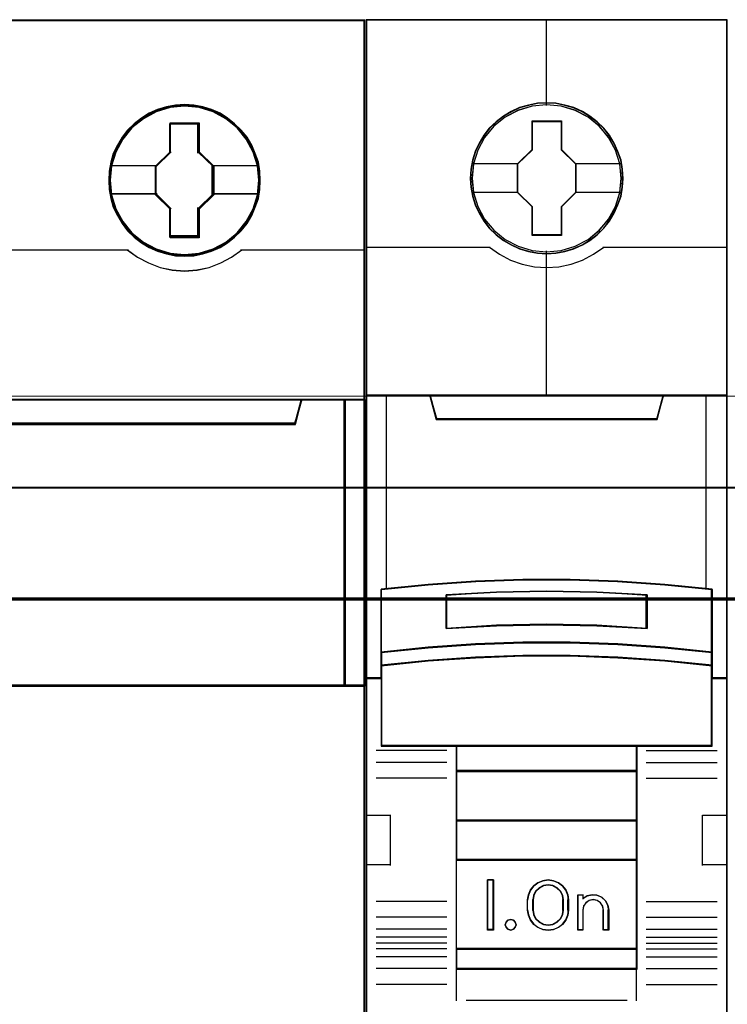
# Model space of a CAD drawing. Header units: millimetres. Extents: x -1290 to 1795, y -4192 to -1311.
# Tile 689 of 1056: x 1467 to 1474, y -2658 to -2648. Entities that reach past the tile are written whole.
import ezdxf

# ---------------------------------------------------------------- set-up
doc = ezdxf.new("R2010")
doc.units = ezdxf.units.MM
doc.layers.add('30', color=7, linetype='Continuous')
doc.layers.add('45', color=7, linetype='Continuous')
doc.layers.add('Aparatura', color=7, linetype='Continuous', lineweight=13)

# ---------------------------------------------------------------- blocks, each defined once
blk = doc.blocks.new('*U362')
at = {"layer": '45', "color": 139}
for points in [[(243.581396, -533.603058), (279.507661, -533.603058)], [(279.443209, -533.603058), (279.443209, -616.261383)], [(269.784456, -538.782668), (271.236402, -538.782668)], [(269.784456, -540.249477), (269.784456, -538.782668)], [(271.170161, -540.249477), (271.170161, -538.782668)], [(269.079072, -540.937099), (269.848908, -540.183048)], [(271.947158, -540.937099), (271.170161, -540.183048)], [(266.85908, -540.870671), (269.145314, -540.870671)], [(269.079072, -542.326707), (269.079072, -540.870671)], [(271.880916, -540.870671), (274.159988, -540.870671)], [(271.880916, -542.326707), (271.880916, -540.870671)], [(266.85908, -542.260279), (269.145314, -542.260279)], [(269.079072, -542.260279), (269.848908, -543.030488)], [(271.947158, -542.260279), (271.170161, -543.030488)], [(271.880916, -542.260279), (274.159988, -542.260279)], [(269.784456, -544.420095), (269.784456, -542.964059)], [(271.170161, -544.420095), (271.170161, -542.964059)], [(269.784456, -544.353667), (271.236402, -544.353667)], [(255.365254, -545.057448), (267.725593, -545.057448)], [(267.659352, -545.057448), (268.164464, -545.429813), (268.714475, -545.71352), (269.292548, -545.938122), (269.898682, -546.068154), (270.504817, -546.109528), (271.122176, -546.068154), (271.733923, -545.938122), (272.311996, -545.71352), (272.84517, -545.429813), (273.361507, -545.057448)], [(267.670093, -545.062834), (268.175248, -545.423199), (268.71408, -545.718581), (269.292202, -545.943071), (269.904001, -546.073039), (270.510187, -546.1203), (271.133212, -546.073039), (271.745011, -545.943071), (272.311907, -545.718581), (272.856352, -545.423199), (273.361507, -545.062834)], [(273.295265, -545.057448), (279.507661, -545.057448)], [(243.581396, -552.51896), (279.507661, -552.51896)], [(276.345963, -552.51896), (275.964626, -553.764939)], [(247.076092, -553.69851), (276.030868, -553.69851)], [(279.507661, -566.738202), (260.763056, -566.738202)]]:
    blk.add_lwpolyline(points, dxfattribs=at)
at = {"layer": '45', "color": 59}
for points in [[(243.613622, -597.329653), (243.613622, -576.181314), (243.613622, -573.69979), (243.613622, -566.770358), (243.613622, -566.770358), (243.613622, -552.551451), (243.613622, -545.090263), (243.613622, -533.635374), (279.475435, -533.635374), (279.475435, -545.090263), (279.475435, -552.551451), (279.475435, -566.770358), (279.475435, -593.840011)], [(261.557203, -566.802835), (278.515826, -566.802835), (278.515826, -552.51896), (276.342498, -552.51896), (276.025671, -553.704182), (247.083177, -553.704182)], [(261.556265, -566.772314), (278.4836, -566.772314), (278.4836, -552.551276), (276.314282, -552.551276), (275.998039, -553.731284), (247.108942, -553.731284)]]:
    blk.add_lwpolyline(points, dxfattribs=at)
at = {"layer": '45', "color": 7}
for points in [[(274.281729, -541.606768), (274.259342, -541.154122), (274.186585, -540.701476), (274.035473, -540.271183), (273.856378, -539.852066), (273.621315, -539.460891), (273.335882, -539.108833), (273.005675, -538.784716), (272.653081, -538.505305), (272.289294, -538.259424), (271.858346, -538.069424), (271.421801, -537.940895), (270.968466, -537.86266), (270.509534, -537.834719), (270.056199, -537.86266), (269.614057, -537.940895), (269.171916, -538.069424), (268.757758, -538.259424), (268.37718, -538.505305), (268.013393, -538.784716), (267.677589, -539.108833), (267.408946, -539.460891), (267.168287, -539.852066), (266.966805, -540.271183), (266.849274, -540.701476), (266.765323, -541.154122), (266.737339, -541.606768), (266.765323, -542.059414), (266.849274, -542.500883), (266.966805, -542.936764), (267.168287, -543.350293), (267.408946, -543.747056), (267.677589, -544.110291), (268.013393, -544.428819), (268.37718, -544.713819), (268.757758, -544.948524), (269.171916, -545.127347), (269.614057, -545.267053), (270.056199, -545.356464), (270.509534, -545.378817), (270.968466, -545.356464), (271.421801, -545.267053), (271.858346, -545.127347), (272.289294, -544.948524), (272.653081, -544.713819), (273.005675, -544.428819), (273.335882, -544.110291), (273.621315, -543.747056), (273.856378, -543.350293), (274.035473, -542.936764), (274.186585, -542.500883), (274.259342, -542.059414), (274.281729, -541.606768)], [(274.281729, -541.606768), (274.259342, -541.154122), (274.186585, -540.701476), (274.035473, -540.271183), (273.856378, -539.852066), (273.621315, -539.460891), (273.335882, -539.108833), (273.005675, -538.784716), (272.653081, -538.505305), (272.289294, -538.259424), (271.858346, -538.069424), (271.421801, -537.940895), (270.968466, -537.86266), (270.509534, -537.834719), (270.056199, -537.86266), (269.614057, -537.940895), (269.171916, -538.069424), (268.757758, -538.259424), (268.37718, -538.505305), (268.013393, -538.784716), (267.677589, -539.108833), (267.408946, -539.460891), (267.168287, -539.852066), (266.966805, -540.271183), (266.849274, -540.701476), (266.765323, -541.154122), (266.737339, -541.606768), (266.765323, -542.059414), (266.849274, -542.500883), (266.966805, -542.936764), (267.168287, -543.350293), (267.408946, -543.747056), (267.677589, -544.110291), (268.013393, -544.428819), (268.37718, -544.713819), (268.757758, -544.948524), (269.171916, -545.127347), (269.614057, -545.267053), (270.056199, -545.356464), (270.509534, -545.378817), (270.968466, -545.356464), (271.421801, -545.267053), (271.858346, -545.127347), (272.289294, -544.948524), (272.653081, -544.713819), (273.005675, -544.428819), (273.335882, -544.110291), (273.621315, -543.747056), (273.856378, -543.350293), (274.035473, -542.936764), (274.186585, -542.500883), (274.259342, -542.059414), (274.281729, -541.606768)], [(274.281729, -541.606768), (274.259342, -541.154122), (274.186585, -540.701476), (274.035473, -540.271183), (273.856378, -539.852066), (273.621315, -539.460891), (273.335882, -539.108833), (273.005675, -538.784716), (272.653081, -538.505305), (272.289294, -538.259424), (271.858346, -538.069424), (271.421801, -537.940895), (270.968466, -537.86266), (270.509534, -537.834719), (270.056199, -537.86266), (269.614057, -537.940895), (269.171916, -538.069424), (268.757758, -538.259424), (268.37718, -538.505305), (268.013393, -538.784716), (267.677589, -539.108833), (267.408946, -539.460891), (267.168287, -539.852066), (266.966805, -540.271183), (266.849274, -540.701476), (266.765323, -541.154122), (266.737339, -541.606768), (266.765323, -542.059414), (266.849274, -542.500883), (266.966805, -542.936764), (267.168287, -543.350293), (267.408946, -543.747056), (267.677589, -544.110291), (268.013393, -544.428819), (268.37718, -544.713819), (268.757758, -544.948524), (269.171916, -545.127347), (269.614057, -545.267053), (270.056199, -545.356464), (270.509534, -545.378817), (270.968466, -545.356464), (271.421801, -545.267053), (271.858346, -545.127347), (272.289294, -544.948524), (272.653081, -544.713819), (273.005675, -544.428819), (273.335882, -544.110291), (273.621315, -543.747056), (273.856378, -543.350293), (274.035473, -542.936764), (274.186585, -542.500883), (274.259342, -542.059414), (274.281729, -541.606768)], [(269.800653, -538.74317), (271.247668, -538.74317), (271.247668, -540.177826), (271.974012, -540.889549), (271.974012, -542.3186), (271.247668, -543.041532), (271.247668, -544.464979), (269.800653, -544.464979), (269.800653, -543.041532), (269.062959, -542.3186), (269.062959, -540.889549), (269.800653, -540.177826), (269.800653, -538.74317)], [(269.800653, -538.74317), (271.247668, -538.74317), (271.247668, -540.177826), (271.974012, -540.889549), (271.974012, -542.3186), (271.247668, -543.041532), (271.247668, -544.464979), (269.800653, -544.464979), (269.800653, -543.041532), (269.062959, -542.3186), (269.062959, -540.889549), (269.800653, -540.177826), (269.800653, -538.74317)], [(269.800653, -538.74317), (271.247668, -538.74317), (271.247668, -538.74317), (271.247668, -540.177826), (271.247668, -540.177826), (271.974012, -540.889549), (271.974012, -540.889549), (271.974012, -542.3186), (271.974012, -542.3186), (271.247668, -543.041532), (271.247668, -543.041532), (271.247668, -544.464979), (271.247668, -544.464979), (269.800653, -544.464979), (269.800653, -544.464979), (269.800653, -543.041532), (269.800653, -543.041532), (269.062959, -542.3186), (269.062959, -542.3186), (269.062959, -540.889549), (269.062959, -540.889549), (269.800653, -540.177826), (269.800653, -540.177826), (269.800653, -538.74317), (269.800653, -538.74317)], [(269.816546, -538.775487), (271.231523, -538.775487), (271.231523, -540.193936), (271.941787, -540.89762), (271.941787, -542.310529), (271.231523, -543.025295), (271.231523, -544.432663), (269.816546, -544.432663), (269.816546, -543.025295), (269.095185, -542.310529), (269.095185, -540.89762), (269.816546, -540.193936), (269.816546, -538.775487)], [(247.077919, -553.764939), (276.029041, -553.764939), (276.345963, -552.51896), (246.760997, -552.51896), (247.077919, -553.764939)], [(247.109454, -553.732622), (275.997506, -553.732622), (276.313737, -552.551276), (246.793223, -552.551276), (247.109454, -553.732622)], [(278.449584, -552.51896), (278.449584, -566.802835), (279.507661, -566.802835), (279.507661, -552.51896), (278.449584, -552.51896)], [(278.48181, -552.551276), (278.48181, -566.772314), (279.475435, -566.772314), (279.475435, -552.551276), (278.48181, -552.551276)]]:
    blk.add_lwpolyline(points, close=True, dxfattribs=at)
at = {"layer": '45', "color": 139}
for points in [[(274.249503, -541.606768), (274.227308, -541.158), (274.155172, -540.709232), (274.005351, -540.282625), (273.827786, -539.8671), (273.594731, -539.479276), (273.311737, -539.130234), (272.984351, -538.808894), (272.634769, -538.531877), (272.274089, -538.288101), (271.846823, -538.09973), (271.414007, -537.972302), (270.964545, -537.894737), (270.509534, -537.867035), (270.060072, -537.894737), (269.621707, -537.972302), (269.183343, -538.09973), (268.772723, -538.288101), (268.395397, -538.531877), (268.034717, -538.808894), (267.701783, -539.130234), (267.435435, -539.479276), (267.196831, -539.8671), (266.99707, -540.282625), (266.880543, -540.709232), (266.797309, -541.158), (266.769565, -541.606768), (266.797309, -542.055536), (266.880543, -542.493223), (266.99707, -542.92537), (267.196831, -543.335355), (267.435435, -543.72872), (267.701783, -544.088842), (268.034717, -544.404642), (268.395397, -544.6872), (268.772723, -544.919894), (269.183343, -545.097185), (269.621707, -545.235694), (270.060072, -545.324339), (270.509534, -545.346501), (270.964545, -545.324339), (271.414007, -545.235694), (271.846823, -545.097185), (272.274089, -544.919894), (272.634769, -544.6872), (272.984351, -544.404642), (273.311737, -544.088842), (273.594731, -543.72872), (273.827786, -543.335355), (274.005351, -542.92537), (274.155172, -542.493223), (274.227308, -542.055536), (274.249503, -541.606768)], [(274.220858, -541.606768), (274.187272, -541.064677), (274.069718, -540.55053), (273.884992, -540.053148), (273.63869, -539.594886), (273.308421, -539.175744), (272.944566, -538.80131), (272.519135, -538.477174), (272.060118, -538.231277), (271.561916, -538.041266), (271.041323, -537.929495), (270.503936, -537.890375), (269.977745, -537.929495), (269.46275, -538.041266), (268.958951, -538.231277), (268.505531, -538.477174), (268.074502, -538.80131), (267.699451, -539.175744), (267.380378, -539.594886), (267.134076, -540.053148), (266.938154, -540.55053), (266.831796, -541.064677), (266.79821, -541.606768), (266.831796, -542.126504), (266.938154, -542.651829), (267.134076, -543.143622), (267.380378, -543.607473), (267.699451, -544.026615), (268.074502, -544.412225), (268.505531, -544.725185), (268.958951, -544.987847), (269.46275, -545.17227), (269.977745, -545.284041), (270.503936, -545.323161), (271.041323, -545.284041), (271.561916, -545.17227), (272.060118, -544.987847), (272.519135, -544.725185), (272.944566, -544.412225), (273.308421, -544.026615), (273.63869, -543.607473), (273.884992, -543.143622), (274.069718, -542.651829), (274.187272, -542.126504), (274.220858, -541.606768)], [(274.215487, -541.60128), (274.142725, -540.880217), (273.930035, -540.192693), (273.583014, -539.549885), (273.124052, -538.990922), (272.575535, -538.532572), (271.937465, -538.186015), (271.237827, -537.968019), (270.510203, -537.906533), (269.793773, -537.968019), (269.099732, -538.186015), (268.461662, -538.532572), (267.896354, -538.990922), (267.437392, -539.549885), (267.090371, -540.192693), (266.877681, -540.880217), (266.816113, -541.60128), (266.877681, -542.322343), (267.090371, -543.021047), (267.437392, -543.652675), (267.896354, -544.217228), (268.461662, -544.681167), (269.099732, -545.022135), (269.793773, -545.228951), (270.510203, -545.301617), (271.237827, -545.228951), (271.937465, -545.022135), (272.575535, -544.681167), (273.124052, -544.217228), (273.583014, -543.652675), (273.930035, -543.021047), (274.142725, -542.322343), (274.215487, -541.60128)]]:
    blk.add_lwpolyline(points, close=True, dxfattribs=at)
at = {"layer": '45', "color": 7}
for points in [[(266.803581, -540.865285), (269.129201, -540.865285)], [(271.907771, -540.865285), (274.215487, -540.865285)], [(266.803581, -542.276437), (269.129201, -542.276437)], [(271.907771, -542.276437), (274.215487, -542.276437)], [(261.557203, -566.802835), (278.515826, -566.802835), (278.515826, -552.51896), (276.342498, -552.51896), (276.025671, -553.704182), (247.083177, -553.704182)]]:
    blk.add_lwpolyline(points, dxfattribs=at)
at = {"layer": '45', "color": 59}
for points in [[(247.077919, -553.764939), (276.029041, -553.764939), (276.345963, -552.51896), (246.760997, -552.51896), (247.077919, -553.764939)], [(278.449584, -552.51896), (278.449584, -566.802835), (279.507661, -566.802835), (279.507661, -552.51896), (278.449584, -552.51896)]]:
    blk.add_lwpolyline(points, close=True, dxfattribs=at)
at = {"layer": '45', "color": 140}
blk.add_lwpolyline([(278.449584, -566.802835), (278.449584, -552.51896)], dxfattribs=at)
blk = doc.blocks.new('*U363')
at = {"layer": '45', "color": 7}
for points in [[(297.520026, -533.603058), (279.547047, -533.603058), (279.547047, -615.327797), (297.520026, -615.327797), (297.520026, -533.603058)], [(292.337062, -541.504492), (292.314754, -541.053127), (292.242253, -540.601761), (292.086097, -540.16691), (291.902055, -539.748571), (291.66782, -539.357755), (291.38897, -539.010975), (291.054349, -538.691717), (290.686265, -538.410989), (290.318182, -538.168794), (289.883175, -537.981642), (289.448168, -537.85504), (288.990852, -537.766969), (288.539114, -537.744951), (288.081799, -537.766969), (287.635637, -537.85504), (287.183899, -537.981642), (286.7712, -538.168794), (286.380808, -538.410989), (286.018302, -538.691717), (285.678104, -539.010975), (285.415984, -539.357755), (285.170596, -539.748571), (284.969823, -540.16691), (284.852706, -540.601761), (284.763473, -541.053127), (284.730011, -541.504492), (284.763473, -541.950352), (284.852706, -542.390708), (284.969823, -542.82556), (285.170596, -543.238394), (285.415984, -543.634715), (285.678104, -543.992504), (286.018302, -544.311762), (286.380808, -544.592489), (286.7712, -544.823676), (287.183899, -545.010828), (287.635637, -545.142934), (288.081799, -545.23651), (288.539114, -545.258528), (288.990852, -545.23651), (289.448168, -545.142934), (289.883175, -545.010828), (290.318182, -544.823676), (290.686265, -544.592489), (291.054349, -544.311762), (291.38897, -543.992504), (291.66782, -543.634715), (291.902055, -543.238394), (292.086097, -542.82556), (292.242253, -542.390708), (292.314754, -541.950352), (292.337062, -541.504492)], [(292.337062, -541.504492), (292.314754, -541.053127), (292.242253, -540.601761), (292.086097, -540.16691), (291.902055, -539.748571), (291.66782, -539.357755), (291.38897, -539.010975), (291.054349, -538.691717), (290.686265, -538.410989), (290.318182, -538.168794), (289.883175, -537.981642), (289.448168, -537.85504), (288.990852, -537.766969), (288.539114, -537.744951), (288.081799, -537.766969), (287.635637, -537.85504), (287.183899, -537.981642), (286.7712, -538.168794), (286.380808, -538.410989), (286.018302, -538.691717), (285.678104, -539.010975), (285.415984, -539.357755), (285.170596, -539.748571), (284.969823, -540.16691), (284.852706, -540.601761), (284.763473, -541.053127), (284.730011, -541.504492), (284.763473, -541.950352), (284.852706, -542.390708), (284.969823, -542.82556), (285.170596, -543.238394), (285.415984, -543.634715), (285.678104, -543.992504), (286.018302, -544.311762), (286.380808, -544.592489), (286.7712, -544.823676), (287.183899, -545.010828), (287.635637, -545.142934), (288.081799, -545.23651), (288.539114, -545.258528), (288.990852, -545.23651), (289.448168, -545.142934), (289.883175, -545.010828), (290.318182, -544.823676), (290.686265, -544.592489), (291.054349, -544.311762), (291.38897, -543.992504), (291.66782, -543.634715), (291.902055, -543.238394), (292.086097, -542.82556), (292.242253, -542.390708), (292.314754, -541.950352), (292.337062, -541.504492)], [(287.819196, -538.648016), (289.27012, -538.648016), (289.27012, -540.075871), (289.989959, -540.781528), (289.989959, -542.209383), (289.27012, -542.926066), (289.27012, -544.342895), (287.819196, -544.342895), (287.819196, -542.926066), (287.082486, -542.209383), (287.082486, -540.781528), (287.819196, -540.075871), (287.819196, -538.648016)], [(287.819196, -538.648016), (289.27012, -538.648016), (289.27012, -538.648016), (289.27012, -540.075871), (289.27012, -540.075871), (289.989959, -540.781528), (289.989959, -540.781528), (289.989959, -542.209383), (289.989959, -542.209383), (289.27012, -542.926066), (289.27012, -542.926066), (289.27012, -544.342895), (289.27012, -544.342895), (287.819196, -544.342895), (287.819196, -544.342895), (287.819196, -542.926066), (287.819196, -542.926066), (287.082486, -542.209383), (287.082486, -542.209383), (287.082486, -540.781528), (287.082486, -540.781528), (287.819196, -540.075871), (287.819196, -540.075871), (287.819196, -538.648016), (287.819196, -538.648016)], [(287.829363, -538.66597), (289.261525, -538.66597), (289.261525, -540.084821), (289.972056, -540.78603), (289.972056, -542.204881), (289.261525, -542.917046), (289.261525, -544.324941), (287.829363, -544.324941), (287.829363, -542.917046), (287.10218, -542.204881), (287.10218, -540.78603), (287.829363, -540.084821), (287.829363, -538.66597)], [(287.354616, -561.499983), (289.712458, -561.499983), (292.070299, -561.587848), (294.422579, -561.752595), (296.774859, -561.983241), (296.774859, -565.118923), (296.774859, -565.788894), (296.774859, -566.420424), (297.520026, -566.420424), (297.520026, -552.307107), (296.519056, -552.307107), (294.344726, -552.307107), (294.027752, -553.487793), (283.039322, -553.487793), (282.722348, -552.307107), (280.548018, -552.307107), (279.547047, -552.307107), (279.547047, -566.420424), (280.292214, -566.420424), (280.292214, -565.788894), (280.292214, -565.118923), (280.292214, -561.983241), (282.633373, -561.752595), (284.996775, -561.587848), (287.354616, -561.499983)], [(283.033231, -553.522565), (294.033842, -553.522565), (294.351168, -552.307107), (288.52797, -552.307107), (282.715906, -552.307107), (283.033231, -553.522565)], [(292.071748, -564.718456), (294.424397, -564.878919), (296.777045, -565.122379), (296.777045, -561.962926), (294.424397, -561.730532), (292.071748, -561.564536), (289.713537, -561.476005), (287.355327, -561.476005), (284.997116, -561.564536), (282.633344, -561.730532), (280.291819, -561.962926), (280.291819, -565.122379), (282.633344, -564.878919), (284.997116, -564.718456), (287.355327, -564.635458), (289.713537, -564.635458), (292.071748, -564.718456)], [(293.536574, -562.251385), (293.536574, -563.92308), (291.035503, -563.783306), (288.528862, -563.738578), (286.033361, -563.783306), (283.53229, -563.92308), (283.53229, -562.251385), (286.033361, -562.10602), (288.528862, -562.061292), (291.035503, -562.10602), (293.536574, -562.251385)], [(291.035503, -563.783306), (293.536574, -563.92308), (293.536574, -562.251385), (291.035503, -562.10602), (288.528862, -562.061292), (286.033361, -562.10602), (283.53229, -562.251385), (283.53229, -563.92308), (286.033361, -563.783306), (288.528862, -563.738578), (291.035503, -563.783306)], [(294.424397, -564.852169), (292.071748, -564.688287), (289.713537, -564.603521), (287.355327, -564.603521), (284.997116, -564.688287), (282.633344, -564.852169), (280.291819, -565.100818), (280.291819, -565.790253), (282.633344, -565.541604), (284.997116, -565.377722), (287.355327, -565.292955), (289.713537, -565.292955), (292.071748, -565.377722), (294.424397, -565.541604), (296.777045, -565.790253), (296.777045, -565.100818), (294.424397, -564.852169)], [(292.071748, -565.354229), (289.713537, -565.271394), (287.355327, -565.271394), (284.997116, -565.354229), (282.633344, -565.514376), (280.291819, -565.757358), (280.291819, -566.392425), (280.291819, -569.783131), (284.040484, -569.783131), (293.02838, -569.783131), (296.777045, -569.783131), (296.777045, -566.392425), (296.777045, -565.757358), (294.424397, -565.514376), (292.071748, -565.354229)], [(284.031788, -571.038087), (293.037076, -571.038087), (293.037076, -569.745429), (284.031788, -569.745429), (284.031788, -571.038087)], [(293.037076, -571.000384), (284.031788, -571.000384), (284.031788, -573.501319), (293.037076, -573.501319), (293.037076, -571.000384)], [(293.037076, -573.463617), (284.031788, -573.463617), (284.031788, -575.469033), (293.037076, -575.469033), (293.037076, -573.463617)], [(284.031788, -579.898183), (293.037076, -579.898183), (293.037076, -575.429535), (284.031788, -575.429535), (284.031788, -579.898183)], [(285.890136, -576.443913), (285.890136, -578.946643), (285.596524, -578.946643), (285.596524, -576.443913), (285.890136, -576.443913)], [(289.590495, -577.18917), (289.630105, -577.439443), (289.630105, -577.951113), (289.590495, -578.201386), (289.482982, -578.446097), (289.3302, -578.657439), (289.120832, -578.807603), (288.871854, -578.907712), (288.611559, -578.946643), (288.345606, -578.907712), (288.096628, -578.807603), (287.892919, -578.657439), (287.734478, -578.446097), (287.626965, -578.201386), (287.587355, -577.951113), (287.587355, -577.439443), (287.626965, -577.18917), (287.734478, -576.944459), (287.892919, -576.733117), (288.096628, -576.582953), (288.345606, -576.482844), (288.611559, -576.443913), (288.871854, -576.482844), (289.120832, -576.582953), (289.3302, -576.733117), (289.482982, -576.944459), (289.590495, -577.18917)], [(289.37409, -577.951209), (289.37409, -577.437746), (289.334257, -577.214502), (289.23183, -577.002419), (289.055427, -576.834986), (288.844882, -576.728945), (288.611575, -576.689877), (288.372578, -576.728945), (288.162033, -576.834986), (287.98563, -577.002419), (287.883203, -577.214502), (287.84337, -577.437746), (287.84337, -577.951209), (287.883203, -578.174454), (287.98563, -578.386536), (288.162033, -578.55397), (288.372578, -578.660011), (288.611575, -578.693498), (288.844882, -578.660011), (289.055427, -578.55397), (289.23183, -578.386536), (289.334257, -578.174454), (289.37409, -577.951209)], [(290.551679, -577.23957), (290.802349, -577.183601), (291.041626, -577.205988), (291.275206, -577.306734), (291.457512, -577.48024), (291.582847, -577.698521), (291.622727, -577.944787), (291.622727, -578.946643), (291.360662, -578.946643), (291.360662, -577.944787), (291.320782, -577.743297), (291.218235, -577.580985), (291.05302, -577.469046), (290.847926, -577.429867), (290.654226, -577.469046), (290.494708, -577.580985), (290.37507, -577.743297), (290.340887, -577.944787), (290.340887, -578.946643), (290.090216, -578.946643), (290.090216, -577.183601), (290.340887, -577.183601), (290.340887, -577.373897), (290.551679, -577.23957)], [(286.974948, -578.545121), (287.010873, -578.675025), (286.974948, -578.804929), (286.879146, -578.90531), (286.747419, -578.946643), (286.603716, -578.90531), (286.513902, -578.804929), (286.471988, -578.675025), (286.513902, -578.545121), (286.603716, -578.444741), (286.747419, -578.415217), (286.879146, -578.444741), (286.974948, -578.545121)], [(293.037076, -579.860481), (284.031788, -579.860481), (284.031788, -580.885631), (293.037076, -580.885631), (293.037076, -579.860481)]]:
    blk.add_lwpolyline(points, close=True, dxfattribs=at)
at = {"layer": '45', "color": 139}
for points in [[(297.520026, -533.603058), (279.547047, -533.603058), (279.547047, -615.327797), (297.520026, -615.327797), (297.520026, -533.603058)], [(292.319159, -541.504478), (292.296956, -541.05527), (292.224796, -540.606062), (292.069375, -540.173289), (291.8862, -539.75695), (291.653067, -539.368001), (291.375529, -539.022878), (291.042483, -538.705146), (290.676133, -538.42576), (290.309782, -538.184722), (289.876822, -537.998465), (289.443863, -537.872467), (288.9887, -537.784817), (288.539088, -537.762904), (288.083925, -537.784817), (287.639864, -537.872467), (287.190251, -537.998465), (286.779495, -538.184722), (286.390941, -538.42576), (286.030141, -538.705146), (285.691545, -539.022878), (285.430659, -539.368001), (285.186425, -539.75695), (284.986597, -540.173289), (284.870031, -540.606062), (284.781219, -541.05527), (284.747914, -541.504478), (284.781219, -541.948208), (284.870031, -542.38646), (284.986597, -542.819234), (285.186425, -543.230095), (285.430659, -543.624521), (285.691545, -543.980601), (286.030141, -544.298333), (286.390941, -544.577719), (286.779495, -544.807801), (287.190251, -544.994058), (287.639864, -545.125533), (288.083925, -545.218662), (288.539088, -545.240574), (288.9887, -545.218662), (289.443863, -545.125533), (289.876822, -544.994058), (290.309782, -544.807801), (290.676133, -544.577719), (291.042483, -544.298333), (291.375529, -543.980601), (291.653067, -543.624521), (291.8862, -543.230095), (292.069375, -542.819234), (292.224796, -542.38646), (292.296956, -541.948208), (292.319159, -541.504478)], [(292.249337, -541.504432), (292.171246, -540.783318), (291.964862, -540.100737), (291.624608, -539.467697), (291.156062, -538.911724), (290.598268, -538.454835), (289.956806, -538.119049), (289.259564, -537.904366), (288.534432, -537.838309), (287.8093, -537.904366), (287.112059, -538.119049), (286.476174, -538.454835), (285.912802, -538.911724), (285.444256, -539.467697), (285.104002, -540.100737), (284.897618, -540.783318), (284.819527, -541.504432), (284.897618, -542.220042), (285.104002, -542.908128), (285.444256, -543.535663), (285.912802, -544.091636), (286.476174, -544.543021), (287.112059, -544.884312), (287.8093, -545.09349), (288.534432, -545.170555), (289.259564, -545.09349), (289.956806, -544.884312), (290.598268, -544.543021), (291.156062, -544.091636), (291.624608, -543.535663), (291.964862, -542.908128), (292.171246, -542.220042), (292.249337, -541.504432)], [(292.243966, -541.498987), (292.171449, -540.783366), (291.965054, -540.100773), (291.619202, -539.462219), (291.161786, -538.906236), (290.598383, -538.454845), (289.951307, -538.113548), (289.254026, -537.904367), (288.528854, -537.838309), (287.80926, -537.904367), (287.117557, -538.113548), (286.470481, -538.454845), (285.907078, -538.906236), (285.449662, -539.462219), (285.10381, -540.100773), (284.891837, -540.783366), (284.824898, -541.498987), (284.891837, -542.214608), (285.10381, -542.902705), (285.449662, -543.53025), (285.907078, -544.091738), (286.470481, -544.543129), (287.117557, -544.878921), (287.80926, -545.093607), (288.528854, -545.165169), (289.254026, -545.093607), (289.951307, -544.878921), (290.598383, -544.543129), (291.161786, -544.091738), (291.619202, -543.53025), (291.965054, -542.902705), (292.171449, -542.214608), (292.243966, -541.498987)], [(292.064065, -565.371523), (289.710976, -565.289348), (287.357888, -565.289348), (285.004799, -565.371523), (282.646161, -565.530396), (280.309722, -565.771444), (280.309722, -566.401457), (280.309722, -569.765178), (284.050245, -569.765178), (293.018619, -569.765178), (296.759142, -569.765178), (296.759142, -566.401457), (296.759142, -565.771444), (294.411603, -565.530396), (292.064065, -565.371523)], [(287.010873, -578.675025), (286.974948, -578.545121), (286.879146, -578.444741), (286.747419, -578.415217), (286.603716, -578.444741), (286.513902, -578.545121), (286.471988, -578.675025), (286.513902, -578.804929), (286.603716, -578.90531), (286.747419, -578.946643), (286.879146, -578.90531), (286.974948, -578.804929), (287.010873, -578.675025)]]:
    blk.add_lwpolyline(points, close=True, dxfattribs=at)
at = {"layer": '45', "color": 59}
for points in [[(297.502123, -533.622807), (279.566741, -533.622807), (279.566741, -615.309843), (297.502123, -615.309843), (297.502123, -533.622807)], [(287.357978, -561.494548), (289.710887, -561.494548), (292.063796, -561.58219), (294.411155, -561.746518), (296.758515, -561.976576), (296.758515, -565.104281), (296.758515, -565.772547), (296.758515, -566.40247), (297.502123, -566.40247), (297.502123, -552.325061), (296.503247, -552.325061), (294.333465, -552.325061), (294.017154, -553.502743), (283.05171, -553.502743), (282.735399, -552.325061), (280.565617, -552.325061), (279.566741, -552.325061), (279.566741, -566.40247), (280.310349, -566.40247), (280.310349, -565.772547), (280.310349, -565.104281), (280.310349, -561.976576), (282.64661, -561.746518), (285.005068, -561.58219), (287.357978, -561.494548)], [(283.033231, -553.522565), (294.033842, -553.522565), (294.351168, -552.307107), (288.52797, -552.307107), (282.715906, -552.307107), (283.033231, -553.522565)], [(292.071748, -564.718456), (294.424397, -564.878919), (296.777045, -565.122379), (296.777045, -561.962926), (294.424397, -561.730532), (292.071748, -561.564536), (289.713537, -561.476005), (287.355327, -561.476005), (284.997116, -561.564536), (282.633344, -561.730532), (280.291819, -561.962926), (280.291819, -565.122379), (282.633344, -564.878919), (284.997116, -564.718456), (287.355327, -564.635458), (289.713537, -564.635458), (292.071748, -564.718456)], [(293.536574, -562.251385), (293.536574, -563.92308), (291.035503, -563.783306), (288.528862, -563.738578), (286.033361, -563.783306), (283.53229, -563.92308), (283.53229, -562.251385), (286.033361, -562.10602), (288.528862, -562.061292), (291.035503, -562.10602), (293.536574, -562.251385)], [(291.035503, -563.783306), (293.536574, -563.92308), (293.536574, -562.251385), (291.035503, -562.10602), (288.528862, -562.061292), (286.033361, -562.10602), (283.53229, -562.251385), (283.53229, -563.92308), (286.033361, -563.783306), (288.528862, -563.738578), (291.035503, -563.783306)], [(291.026551, -563.768048), (293.518671, -563.905126), (293.518671, -562.265672), (291.026551, -562.123111), (288.528882, -562.079246), (286.042313, -562.123111), (283.550193, -562.265672), (283.550193, -563.905126), (286.042313, -563.768048), (288.528882, -563.724183), (291.026551, -563.768048)], [(294.424397, -564.852169), (292.071748, -564.688287), (289.713537, -564.603521), (287.355327, -564.603521), (284.997116, -564.688287), (282.633344, -564.852169), (280.291819, -565.100818), (280.291819, -565.790253), (282.633344, -565.541604), (284.997116, -565.377722), (287.355327, -565.292955), (289.713537, -565.292955), (292.071748, -565.377722), (294.424397, -565.541604), (296.777045, -565.790253), (296.777045, -565.100818), (294.424397, -564.852169)], [(294.411603, -564.862599), (292.064065, -564.703676), (289.710976, -564.621474), (287.357888, -564.621474), (285.004799, -564.703676), (282.646161, -564.862599), (280.309722, -565.103725), (280.309722, -565.772299), (282.646161, -565.531174), (285.004799, -565.37225), (287.357888, -565.290049), (289.710976, -565.290049), (292.064065, -565.37225), (294.411603, -565.531174), (296.759142, -565.772299), (296.759142, -565.103725), (294.411603, -564.862599)], [(292.071748, -565.354229), (289.713537, -565.271394), (287.355327, -565.271394), (284.997116, -565.354229), (282.633344, -565.514376), (280.291819, -565.757358), (280.291819, -566.392425), (280.291819, -569.783131), (284.040484, -569.783131), (293.02838, -569.783131), (296.777045, -569.783131), (296.777045, -566.392425), (296.777045, -565.757358), (294.424397, -565.514376), (292.071748, -565.354229)], [(284.031788, -571.038087), (293.037076, -571.038087), (293.037076, -569.745429), (284.031788, -569.745429), (284.031788, -571.038087)], [(284.049691, -571.020133), (293.019173, -571.020133), (293.019173, -569.763382), (284.049691, -569.763382), (284.049691, -571.020133)], [(293.037076, -571.000384), (284.031788, -571.000384), (284.031788, -573.501319), (293.037076, -573.501319), (293.037076, -571.000384)], [(293.019173, -571.018338), (284.049691, -571.018338), (284.049691, -573.483366), (293.019173, -573.483366), (293.019173, -571.018338)], [(293.037076, -573.463617), (284.031788, -573.463617), (284.031788, -575.469033), (293.037076, -575.469033), (293.037076, -573.463617)], [(293.019173, -573.481571), (284.049691, -573.481571), (284.049691, -575.449284), (293.019173, -575.449284), (293.019173, -573.481571)], [(284.031788, -579.898183), (293.037076, -579.898183), (293.037076, -575.429535), (284.031788, -575.429535), (284.031788, -579.898183)], [(285.890136, -576.443913), (285.890136, -578.946643), (285.596524, -578.946643), (285.596524, -576.443913), (285.890136, -576.443913)], [(289.590495, -577.18917), (289.630105, -577.439443), (289.630105, -577.951113), (289.590495, -578.201386), (289.482982, -578.446097), (289.3302, -578.657439), (289.120832, -578.807603), (288.871854, -578.907712), (288.611559, -578.946643), (288.345606, -578.907712), (288.096628, -578.807603), (287.892919, -578.657439), (287.734478, -578.446097), (287.626965, -578.201386), (287.587355, -577.951113), (287.587355, -577.439443), (287.626965, -577.18917), (287.734478, -576.944459), (287.892919, -576.733117), (288.096628, -576.582953), (288.345606, -576.482844), (288.611559, -576.443913), (288.871854, -576.482844), (289.120832, -576.582953), (289.3302, -576.733117), (289.482982, -576.944459), (289.590495, -577.18917)], [(289.37409, -577.951209), (289.37409, -577.437746), (289.334257, -577.214502), (289.23183, -577.002419), (289.055427, -576.834986), (288.844882, -576.728945), (288.611575, -576.689877), (288.372578, -576.728945), (288.162033, -576.834986), (287.98563, -577.002419), (287.883203, -577.214502), (287.84337, -577.437746), (287.84337, -577.951209), (287.883203, -578.174454), (287.98563, -578.386536), (288.162033, -578.55397), (288.372578, -578.660011), (288.611575, -578.693498), (288.844882, -578.660011), (289.055427, -578.55397), (289.23183, -578.386536), (289.334257, -578.174454), (289.37409, -577.951209)], [(289.356187, -577.946558), (289.356187, -577.442297), (289.317286, -577.223054), (289.217254, -577.014772), (289.044978, -576.850339), (288.839358, -576.746198), (288.611509, -576.707831), (288.378102, -576.746198), (288.172482, -576.850339), (288.000206, -577.014772), (287.900174, -577.223054), (287.861273, -577.442297), (287.861273, -577.946558), (287.900174, -578.165802), (288.000206, -578.374084), (288.172482, -578.538517), (288.378102, -578.642657), (288.611509, -578.675544), (288.839358, -578.642657), (289.044978, -578.538517), (289.217254, -578.374084), (289.317286, -578.165802), (289.356187, -577.946558)], [(290.551679, -577.23957), (290.802349, -577.183601), (291.041626, -577.205988), (291.275206, -577.306734), (291.457512, -577.48024), (291.582847, -577.698521), (291.622727, -577.944787), (291.622727, -578.946643), (291.360662, -578.946643), (291.360662, -577.944787), (291.320782, -577.743297), (291.218235, -577.580985), (291.05302, -577.469046), (290.847926, -577.429867), (290.654226, -577.469046), (290.494708, -577.580985), (290.37507, -577.743297), (290.340887, -577.944787), (290.340887, -578.946643), (290.090216, -578.946643), (290.090216, -577.183601), (290.340887, -577.183601), (290.340887, -577.373897), (290.551679, -577.23957)], [(286.974948, -578.545121), (287.010873, -578.675025), (286.974948, -578.804929), (286.879146, -578.90531), (286.747419, -578.946643), (286.603716, -578.90531), (286.513902, -578.804929), (286.471988, -578.675025), (286.513902, -578.545121), (286.603716, -578.444741), (286.747419, -578.415217), (286.879146, -578.444741), (286.974948, -578.545121)], [(293.037076, -579.860481), (284.031788, -579.860481), (284.031788, -580.885631), (293.037076, -580.885631), (293.037076, -579.860481)], [(293.019173, -579.878434), (284.049691, -579.878434), (284.049691, -580.865882), (293.019173, -580.865882), (293.019173, -579.878434)]]:
    blk.add_lwpolyline(points, close=True, dxfattribs=at)
at = {"layer": '45', "color": 139}
for points in [[(288.509368, -533.603058), (288.509368, -537.881398)], [(279.547047, -544.924591), (285.729007, -544.924591)], [(285.68962, -544.924591), (286.192474, -545.282765), (286.740026, -545.572716), (287.315514, -545.771701), (287.924525, -545.908149), (288.52795, -545.947946), (289.142548, -545.908149), (289.75156, -545.771701), (290.327048, -545.572716), (290.863425, -545.282765), (291.377453, -544.924591)], [(288.509368, -545.122081), (288.509368, -552.34481)], [(291.339857, -544.924591), (297.520026, -544.924591)], [(279.547047, -552.307107), (297.520026, -552.307107)], [(282.715906, -552.307107), (283.070389, -553.522565)], [(294.351168, -552.307107), (293.996685, -553.522565)], [(283.032792, -553.484863), (294.036072, -553.484863)], [(296.777045, -561.994864), (294.424397, -561.747227), (292.071748, -561.570343), (289.713537, -561.476005), (287.355327, -561.476005), (284.997116, -561.570343), (282.633344, -561.747227), (280.291819, -561.994864)], [(280.291819, -561.957161), (280.291819, -569.783131)], [(296.737658, -569.783131), (296.737658, -561.957161)], [(293.536574, -562.285712), (291.035503, -562.114097), (288.528862, -562.061292), (286.033361, -562.114097), (283.53229, -562.285712)], [(283.53229, -563.92308), (283.53229, -562.24801)], [(293.497187, -563.92308), (293.497187, -562.24801)], [(293.536574, -563.92308), (291.035503, -563.757145), (288.528862, -563.704046), (286.033361, -563.757145), (283.53229, -563.92308)], [(296.777045, -565.122379), (294.424397, -564.86295), (292.071748, -564.691962), (289.713537, -564.603521), (287.355327, -564.603521), (284.997116, -564.691962), (282.633344, -564.86295), (280.291819, -565.122379)], [(296.777045, -565.790253), (294.424397, -565.530823), (292.071748, -565.359836), (289.713537, -565.271394), (287.355327, -565.271394), (284.997116, -565.359836), (282.633344, -565.530823), (280.291819, -565.790253)], [(280.329415, -566.382721), (279.547047, -566.382721)], [(297.520026, -566.382721), (296.737658, -566.382721)], [(296.777045, -569.745429), (280.291819, -569.745429)], [(284.031788, -569.745429), (284.031788, -580.885631)], [(284.031788, -569.745429), (293.037076, -569.745429)], [(292.997689, -569.745429), (292.997689, -580.885631)], [(283.569887, -570.007551), (280.046546, -570.007551)], [(293.497187, -570.007551), (297.020528, -570.007551)], [(283.569887, -570.594633), (280.046546, -570.594633)], [(293.497187, -570.594633), (297.020528, -570.594633)], [(284.031788, -571.000384), (293.037076, -571.000384)], [(283.569887, -571.37741), (280.046546, -571.37741)], [(293.497187, -571.37741), (297.020528, -571.37741)], [(279.547047, -573.217653), (280.778785, -573.217653)], [(280.741188, -573.217653), (280.741188, -575.720383)], [(296.288289, -575.720383), (296.288289, -573.217653)], [(296.288289, -573.217653), (297.520026, -573.217653)], [(284.031788, -573.463617), (293.037076, -573.463617)], [(279.547047, -575.682681), (280.778785, -575.682681)], [(284.031788, -575.429535), (293.037076, -575.429535)], [(296.288289, -575.682681), (297.520026, -575.682681)], [(285.890136, -576.443913), (285.596524, -576.443913)], [(285.596524, -576.443913), (285.596524, -578.946643)], [(285.850749, -576.443913), (285.850749, -578.946643)], [(289.630105, -577.461881), (289.590495, -577.205967), (289.482982, -576.955741), (289.3302, -576.739635), (289.120832, -576.586087), (288.871854, -576.483722), (288.611559, -576.443913), (288.345606, -576.483722), (288.096628, -576.586087), (287.892919, -576.739635), (287.734478, -576.955741), (287.626965, -577.205967), (287.587355, -577.461881)], [(289.37409, -577.461881), (289.334257, -577.231432), (289.23183, -577.012506), (289.055427, -576.839669), (288.844882, -576.730206), (288.611575, -576.689877), (288.372578, -576.730206), (288.162033, -576.839669), (287.98563, -577.012506), (287.883203, -577.231432), (287.84337, -577.461881)], [(283.569887, -577.517537), (280.046546, -577.517537)], [(287.587355, -577.966377), (287.587355, -577.424179)], [(287.84337, -577.966377), (287.84337, -577.424179)], [(289.336493, -577.966377), (289.336493, -577.424179)], [(289.590718, -577.966377), (289.590718, -577.424179)], [(290.090216, -577.183601), (290.373086, -577.183601)], [(290.090216, -577.183601), (290.090216, -578.946643)], [(290.33549, -577.183601), (290.33549, -577.408021)], [(291.622727, -577.966377), (291.582679, -577.713126), (291.456816, -577.488653), (291.273742, -577.310226), (291.039179, -577.206623), (290.798895, -577.183601), (290.547169, -577.241158), (290.33549, -577.379295)], [(291.366711, -577.966377), (291.326384, -577.754213), (291.222686, -577.583302), (291.055617, -577.465433), (290.84822, -577.424179), (290.652345, -577.465433), (290.491037, -577.583302), (290.370056, -577.754213), (290.33549, -577.966377)], [(293.497187, -577.517537), (297.020528, -577.517537)], [(287.587355, -577.926879), (287.626965, -578.183244), (287.734478, -578.433913), (287.892919, -578.650399), (288.096628, -578.804218), (288.345606, -578.906764), (288.611559, -578.946643), (288.871854, -578.906764), (289.120832, -578.804218), (289.3302, -578.650399), (289.482982, -578.433913), (289.590495, -578.183244), (289.630105, -577.926879)], [(287.84337, -577.926879), (287.883203, -578.157441), (287.98563, -578.376475), (288.162033, -578.549396), (288.372578, -578.658913), (288.611575, -578.693498), (288.844882, -578.658913), (289.055427, -578.549396), (289.23183, -578.376475), (289.334257, -578.157441), (289.37409, -577.926879)], [(290.33549, -577.926879), (290.33549, -578.946643)], [(291.327324, -577.926879), (291.327324, -578.946643)], [(291.58334, -577.926879), (291.58334, -578.946643)], [(283.569887, -578.3057), (280.046546, -578.3057)], [(293.497187, -578.3057), (297.020528, -578.3057)], [(283.569887, -578.890987), (280.046546, -578.890987)], [(285.890136, -578.908941), (285.596524, -578.908941)], [(290.090216, -578.908941), (290.373086, -578.908941)], [(291.327324, -578.908941), (291.622727, -578.908941)], [(293.497187, -578.890987), (297.020528, -578.890987)], [(283.569887, -579.291352), (280.046546, -579.291352)], [(283.569887, -579.587586), (280.046546, -579.587586)], [(293.497187, -579.291352), (297.020528, -579.291352)], [(293.497187, -579.587586), (297.020528, -579.587586)], [(283.569887, -579.871253), (280.046546, -579.871253)], [(284.031788, -579.860481), (293.037076, -579.860481)], [(293.497187, -579.871253), (297.020528, -579.871253)], [(283.569887, -580.271618), (280.046546, -580.271618)], [(293.497187, -580.271618), (297.020528, -580.271618)], [(283.569887, -580.864086), (280.046546, -580.864086)], [(284.031788, -580.846133), (293.037076, -580.846133)], [(284.031788, -580.846133), (284.031788, -582.467342)], [(292.997689, -580.846133), (292.997689, -582.467342)], [(293.497187, -580.864086), (297.020528, -580.864086)], [(283.569887, -581.646863), (280.046546, -581.646863)], [(293.497187, -581.646863), (297.020528, -581.646863)], [(284.524125, -582.429639), (292.542949, -582.429639)]]:
    blk.add_lwpolyline(points, dxfattribs=at)
at = {"layer": '45', "color": 7}
for points in [[(284.801624, -540.768335), (287.121873, -540.768335)], [(289.952362, -540.768335), (292.26545, -540.768335)], [(284.801624, -542.186669), (287.121873, -542.186669)], [(289.952362, -542.186669), (292.26545, -542.186669)]]:
    blk.add_lwpolyline(points, dxfattribs=at)
at = {"layer": '45', "color": 140}
for points in [[(287.354616, -561.499983), (289.712458, -561.499983), (292.070299, -561.587848), (294.422579, -561.752595), (296.774859, -561.983241), (296.774859, -565.118923), (296.774859, -565.788894), (296.774859, -566.420424), (297.520026, -566.420424), (297.520026, -552.307107), (296.519056, -552.307107), (294.344726, -552.307107), (294.027752, -553.487793), (283.039322, -553.487793), (282.722348, -552.307107), (280.548018, -552.307107), (279.547047, -552.307107), (279.547047, -566.420424), (280.292214, -566.420424), (280.292214, -565.788894), (280.292214, -565.118923), (280.292214, -561.983241), (282.633373, -561.752595), (284.996775, -561.587848), (287.354616, -561.499983)], [(283.050158, -553.504612), (294.016916, -553.504612), (294.333264, -552.325061), (288.527987, -552.325061), (282.733809, -552.325061), (283.050158, -553.504612)]]:
    blk.add_lwpolyline(points, close=True, dxfattribs=at)
for points in [[(280.546044, -552.307107), (280.546044, -561.967934)], [(296.483434, -561.967934), (296.483434, -552.307107)]]:
    blk.add_lwpolyline(points, dxfattribs=at)
blk = doc.blocks.new('*U370')
at = {"layer": '30', "color": 7}
for points in [[(117.158256, -706.821084), (548.842747, -706.821084), (117.158256, -706.821084)], [(548.842747, -706.821084), (117.158256, -706.821084), (117.158256, -709.385785), (117.158256, -710.863276), (117.158256, -712.424399), (548.842747, -712.424399), (548.842747, -710.863276), (548.842747, -709.385785), (548.842747, -706.821084)], [(117.158256, -712.336426), (548.842747, -712.336426), (117.158256, -712.336426)], [(548.842747, -712.336426), (117.158256, -712.336426), (117.158256, -713.851227), (117.158256, -734.920729), (117.158256, -736.435529), (548.842747, -736.435529), (548.842747, -734.920729), (548.842747, -713.851227), (548.842747, -712.336426)]]:
    blk.add_lwpolyline(points, close=True, dxfattribs=at)
at = {"layer": '30', "color": 59}
blk.add_lwpolyline([(548.79978, -706.862377), (117.201224, -706.862377), (117.201224, -709.388456), (117.201224, -710.843697), (117.201224, -712.38131), (548.79978, -712.38131), (548.79978, -710.843697), (548.79978, -709.388456), (548.79978, -706.862377)], close=True, dxfattribs=at)

msp = doc.modelspace()

# ---------------------------------------------------------------- linework, layer by layer
at = {"layer": 'Aparatura', "color": 7, "lineweight": 13}
msp.add_lwpolyline([(1437.7952, -2660.7133), (1437.7952, -2651.697), (1524.1608, -2651.697), (1524.1608, -2660.7133)], dxfattribs=at)
msp.add_lwpolyline([(1437.7952, -2651.697), (1524.1608, -2651.697), (1524.1608, -2660.7133), (1437.7952, -2660.7133), (1437.7952, -2651.697)], close=True, dxfattribs=at)

# ---------------------------------------------------------------- block references
at = {"layer": 'Aparatura', "color": 7, "lineweight": 13, "xscale": 0.2, "yscale": 0.2, "zscale": 0.2}
for name, p in [('*U363', (1414.278, -2541.227)), ('*U362', (1414.278, -2541.227)), ('*U370', (1414.278, -2511.2423))]:
    msp.add_blockref(name, p, dxfattribs=at)

doc.saveas('drawing.dxf')
